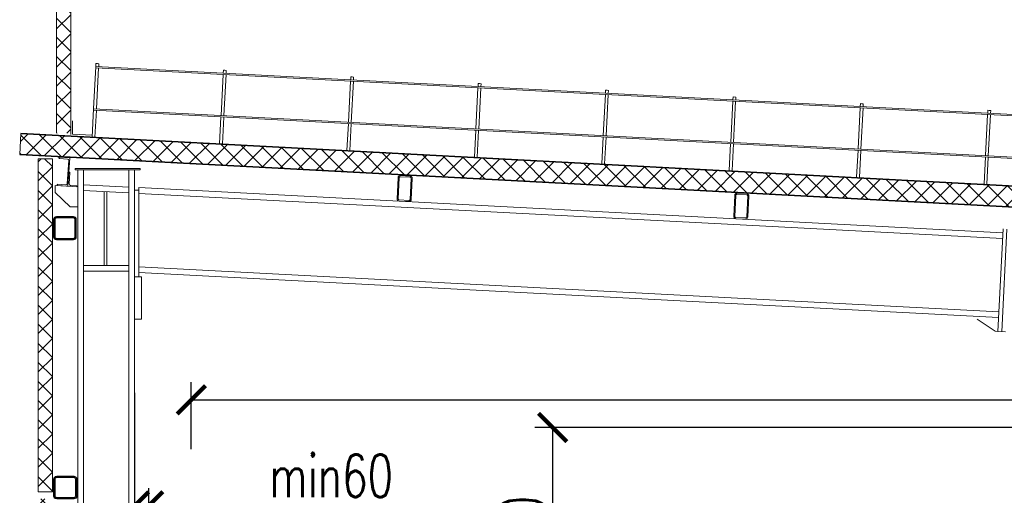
# Model space of a CAD drawing. Header units: millimetres. Extents: x 452087 to 582075, y 10891 to 81641.
# Tile 287 of 311: x 540471 to 547416, y 67161 to 70518. Entities that reach past the tile are written whole.
import ezdxf

# ---------------------------------------------------------------- set-up
doc = ezdxf.new("R2010")
doc.units = ezdxf.units.MM
doc.layers.get('Defpoints').update_dxf_attribs({"color": 8})
doc.layers.add('ГТО-2_Оборудование_018', color=7, linetype='Continuous', lineweight=18, true_color=0x6b6b6b)
doc.layers.add('ОЗиМ Размеры', color=2, linetype='Continuous', lineweight=35)
doc.layers.add('ОЗИМ_Размеры', color=7, linetype='Continuous')
doc.layers.add('ОСК_металл', color=2, linetype='Continuous')
doc.styles.add('RomanS', font='romans.shx', dxfattribs={"width": 0.7})
doc.dimstyles.new('M200', dxfattribs={"dimscale": 200, "dimtxt": 3, "dimasz": 2, "dimexe": 1.25, "dimexo": 0.625, "dimtad": 3, "dimtoh": 1, "dimdec": 0, "dimtxsty": 'RomanS', "dimblk": 'ARCHTICK', "dimblk1": 'OBLIQUE', "dimblk2": 'ARCHTICK', "dimcen": 3, "dimclrt": 2, "dimaunit": 1, "dimadec": 4, "dimazin": 0, "dimtfac": 1, "dimtdec": 0, "dimtmove": 0, "dimatfit": 3, "dimfxl": 1, "dimtfill": 1, "dimarcsym": 0})
pattern_1 = [(45, (-1270863.01, 829815.68), (-67.351921, 67.351921), []), (135, (-1270863.01, 829815.68), (-67.351921, -67.351921), [])]

# ---------------------------------------------------------------- blocks, each defined once
blk = doc.blocks.new('_ArchTick')
at = {"color": 0, "linetype": 'ByBlock', "const_width": 0.15}
blk.add_lwpolyline([(-0.5, -0.5), (0.5, 0.5)], dxfattribs=at)
blk = doc.blocks.new('*D687')
at = {"layer": 'Defpoints', "color": 0, "transparency": 16777216}
for p in [(554181.1, 67835.2, 0), (541681.2, 67423.1, 0), (554181.1, 67423.1, 0)]:
    blk.add_point(p, dxfattribs=at)
at = {"layer": 'ОЗиМ Размеры', "color": 0, "lineweight": -2, "transparency": 16777216}
for p, q in [((541681.2, 67485.6, 0), (541681.2, 67960.2, 0)), ((554181.1, 67485.6, 0), (554181.1, 67960.2, 0)), ((541681.2, 67835.2, 0), (554181.1, 67835.2, 0))]:
    blk.add_line(p, q, dxfattribs=at)
at = {"layer": 'ОЗиМ Размеры', "color": 0, "lineweight": -2, "transparency": 16777216, "xscale": 200, "yscale": 200, "zscale": 200, "rotation": 180}
blk.add_blockref('_ArchTick', (541681.2, 67835.2, 0), dxfattribs=at)
at = {"layer": 'ОЗиМ Размеры', "color": 0, "lineweight": -2, "transparency": 16777216, "xscale": 200, "yscale": 200, "zscale": 200}
blk.add_blockref('_ArchTick', (554181.1, 67835.2, 0), dxfattribs=at)
at = {"layer": 'ОЗиМ Размеры', "color": 2, "transparency": 16777216, "insert": (548049, 68047.7, 0), "char_height": 300, "attachment_point": 5, "style": 'RomanS', "bg_fill": 3, "box_fill_scale": 1.1, "bg_fill_color": 256, "bg_fill_true_color": 13158600, "bg_fill_transparency": 0}
blk.add_mtext('Lк=12500', dxfattribs=at)
blk = doc.blocks.new('_Oblique')
at = {"color": 0, "linetype": 'ByBlock', "lineweight": -2}
blk.add_line((-0.5, -0.5), (0.5, 0.5), dxfattribs=at)
blk = doc.blocks.new('*D689')
at = {"layer": 'Defpoints', "color": 0, "transparency": 16777216}
for p in [(544230.3, 67639.7, 0), (547587.9, 67639.7, 0), (541679.9, 64906.1, 0)]:
    blk.add_point(p, dxfattribs=at)
at = {"layer": 'ОЗиМ Размеры', "color": 0, "lineweight": -2, "transparency": 16777216}
for p, q in [((547525.4, 67639.7, 0), (544105.3, 67639.7, 0)), ((544230.3, 64906.1, 0), (544230.3, 67639.7, 0)), ((541742.4, 64906.1, 0), (544355.3, 64906.1, 0))]:
    blk.add_line(p, q, dxfattribs=at)
at = {"layer": 'ОЗиМ Размеры', "color": 0, "lineweight": -2, "transparency": 16777216, "xscale": 200, "yscale": 200, "zscale": 200}
for p, rotation in [((544230.3, 67639.7, 0), 90), ((544230.3, 64906.1, 0), 270)]:
    blk.add_blockref('_ArchTick', p, dxfattribs=dict(at, rotation=rotation))
at = {"layer": 'ОЗиМ Размеры', "color": 2, "transparency": 16777216, "insert": (544017.8, 66797, 0), "char_height": 300, "attachment_point": 5, "rotation": 90, "style": 'RomanS', "bg_fill": 3, "box_fill_scale": 1.1, "bg_fill_color": 256, "bg_fill_true_color": 13158600, "bg_fill_transparency": 0}
blk.add_mtext('2700', dxfattribs=at)
blk = doc.blocks.new('*D697')
at = {"layer": 'Defpoints', "color": 0, "transparency": 16777216}
for p in [(541280.3, 67947.3, 0), (541280.3, 67086.4, 0), (541381, 66086.1, 0)]:
    blk.add_point(p, dxfattribs=at)
at = {"layer": 'ОЗИМ_Размеры', "color": 0, "lineweight": -2, "transparency": 16777216}
for p, q in [((541280.3, 67884.8, 0), (541280.3, 66961.4, 0)), ((541381, 66148.6, 0), (541381, 67211.4, 0)), ((541280.3, 67086.4, 0), (541080.3, 67086.4, 0)), ((541280.3, 67086.4, 0), (541381, 67086.4, 0)), ((541381, 67086.4, 0), (543180.6, 67086.4, 0))]:
    blk.add_line(p, q, dxfattribs=at)
at = {"layer": 'ОЗИМ_Размеры', "color": 0, "lineweight": -2, "transparency": 16777216, "xscale": 200, "yscale": 200, "zscale": 200}
blk.add_blockref('_ArchTick', (541280.3, 67086.4, 0), dxfattribs=at)
at = {"layer": 'ОЗИМ_Размеры', "color": 0, "lineweight": -2, "transparency": 16777216, "xscale": 200, "yscale": 200, "zscale": 200, "rotation": 180}
blk.add_blockref('_ArchTick', (541381, 67086.4, 0), dxfattribs=at)
at = {"layer": 'ОЗИМ_Размеры', "color": 2, "transparency": 16777216, "insert": (542668.1, 67298.9, 0), "char_height": 300, "attachment_point": 5, "style": 'RomanS', "bg_fill": 3, "box_fill_scale": 1.1, "bg_fill_color": 256, "bg_fill_true_color": 13158600, "bg_fill_transparency": 0}
blk.add_mtext('min60', dxfattribs=at)
blk = doc.blocks.new('*U19')
at = {"color": 0, "linetype": 'ByBlock', "lineweight": -2}
for p, q in [((0, 200), (0, 0)), ((0, 200), (76, 200)), ((5.2, 181.5), (5.2, 18.5)), ((14.7, 191), (70.5, 191)), ((76, 200), (76, 196.5)), ((0, 0), (76, 0)), ((14.7, 9), (70.5, 9)), ((76, 0), (76, 3.5))]:
    blk.add_line(p, q, dxfattribs=at)
for centre, radius, start, end in [((14.7, 181.5), 9.5, 90, 180), ((70.5, 196.5), 5.5, 270, 0), ((14.7, 18.5), 9.5, 180, 270), ((70.5, 3.5), 5.5, 0, 90)]:
    blk.add_arc(centre, radius, start, end, dxfattribs=at)
blk = doc.blocks.new('*U20')
at = {"color": 0, "linetype": 'ByBlock', "lineweight": -2}
for p, q in [((-7, 17), (-7, 96.7)), ((0, 100), (-3.7, 100)), ((0, 0), (0, 100)), ((-63, 0), (-63, 3.7)), ((-63, 0), (0, 0)), ((-59.7, 7), (-17, 7))]:
    blk.add_line(p, q, dxfattribs=at)
for centre, radius, start, end in [((-3.7, 96.7), 3.3, 89.04503, 179.97781), ((-59.7, 3.7), 3.3, 90, 180), ((-17, 17), 10, 270, 0)]:
    blk.add_arc(centre, radius, start, end, dxfattribs=at)
blk = doc.blocks.new('*U47')
at = {"color": 2}
for points in [[(-34, -74), (34, -74, 0.414214), (50, -58), (50, 90, 0.414214), (34, 106), (-34, 106, 0.414214), (-50, 90), (-50, -58, 0.414214)], [(-34, -66), (34, -66, 0.414214), (42, -58), (42, 90, 0.414214), (34, 98), (-34, 98, 0.414214), (-42, 90), (-42, -58, 0.414214)]]:
    blk.add_lwpolyline(points, format="xyb", close=True, dxfattribs=at)
blk = doc.blocks.new('*U48')
at = {"color": 2}
for points in [[(-34, -74), (34, -74, 0.414214), (50, -58), (50, 90, 0.414214), (34, 106), (-34, 106, 0.414214), (-50, 90), (-50, -58, 0.414214)], [(-34, -66), (34, -66, 0.414214), (42, -58), (42, 90, 0.414214), (34, 98), (-34, 98, 0.414214), (-42, 90), (-42, -58, 0.414214)]]:
    blk.add_lwpolyline(points, format="xyb", close=True, dxfattribs=at)
blk = doc.blocks.new('MpMe_Профиль_160x160x8_Спереди(Сечение)_L_1000')
at = {"layer": 'ОСК_металл'}
for points in [[(-80, -60, 0.414214), (-60, -80), (60, -80, 0.414214), (80, -60), (80, 60, 0.414214), (60, 80), (-60, 80, 0.414214), (-80, 60)], [(-72, -60, 0.414214), (-60, -72), (60, -72, 0.414214), (72, -60), (72, 60, 0.414214), (60, 72), (-60, 72, 0.414214), (-72, 60)]]:
    blk.add_lwpolyline(points, format="xyb", close=True, dxfattribs=at)

msp = doc.modelspace()

# ---------------------------------------------------------------- hatches: boundary and pattern name
at = {"layer": 'ГТО-2_Оборудование_018'}
h = msp.add_hatch(dxfattribs=at)
h.set_pattern_fill('ANSI37', color=256, scale=30)
h.set_pattern_definition(pattern_1)
h.paths.add_polyline_path([(540831, 72062.3), (540731, 72057.1), (540731, 69833.3), (540731, 69820.1), (540731, 69715.7), (540831, 69715.7), (540831, 69833.3)])
h.paths.add_polyline_path([(541455.1, 70540.1), (541455.1, 71590.1)])
h = msp.add_hatch(dxfattribs=at)
h.set_pattern_fill('ANSI37', color=256, scale=30)
h.set_pattern_definition(pattern_1)
edge = h.paths.add_edge_path()
edge.add_line((550315.2, 69040.8), (550195, 69047.3))
edge.add_line((550195, 69047.3), (548538.1, 69135.8))
edge.add_arc((547903.4, 68834.3), 702.7, 25.40599, 40.25565)
edge.add_line((548439.7, 69288.4), (552679.1, 69056))
edge.add_line((552679.1, 69056), (552687.3, 68907.5))
edge.add_line((552687.3, 68907.5), (552327.3, 68927.2))
edge.add_line((552327.3, 68927.2), (552327.3, 68929.6))
edge.add_line((552327.3, 68929.6), (552207.2, 68936.3))
edge.add_line((552207.2, 68936.3), (550315.1, 69038.9))
edge.add_line((550315.1, 69038.9), (550315.2, 69040.8))
h.paths.add_polyline_path([(555693.7, 68908), (555685.9, 68758.4), (552687.3, 68907.5), (552679.1, 69056)])
edge = h.paths.add_edge_path()
edge.add_line((540470.6, 69565.8), (540478.8, 69715.3))
edge.add_line((540478.8, 69715.3), (548439.7, 69288.4))
edge.add_arc((547903.4, 68834.3), 702.7, 25.32409, 40.25565, ccw=False)
edge.add_line((548538.5, 69134.9), (548301.7, 69147.9))
edge.add_line((548301.7, 69147.9), (548301.9, 69151.3))
edge.add_line((548301.9, 69151.3), (548182.1, 69157.8))
edge.add_line((548182.1, 69157.8), (540470.6, 69565.8))
h = msp.add_hatch(dxfattribs=at)
h.set_pattern_fill('ANSI37', color=256, scale=30)
h.set_pattern_definition(pattern_1)
h.paths.add_polyline_path([(540701.2, 58735.8), (540601.2, 58735.8), (540601.2, 56971.1), (540701.2, 56971.1)])
h.paths.add_polyline_path([(540601.2, 64526.1), (540701.2, 64526.1), (540701.2, 66336.1), (540601.2, 66336.1)])
h.paths.add_polyline_path([(540700.7, 62036.1), (540600.7, 62036.1), (540601.2, 58735.8), (540701.2, 58735.8)])
h.paths.add_polyline_path([(540601.2, 67186.1), (540701.1, 67186.1), (540701, 69535.6), (540601.2, 69535.6)])
h.paths.add_polyline_path([(540701.1, 67136.1), (540601.2, 67136.1), (540601.2, 66336.1), (540701.2, 66336.1)])
h.paths.add_polyline_path([(540701.2, 64526.1), (540601.2, 64526.1), (540601.2, 62086.1), (540701.2, 62086.1)])

# ---------------------------------------------------------------- linework, layer by layer
for p, q in [((540731, 69715.7, 0), (540731, 72057.1, 0)), ((540831, 69707.7, 0), (540831, 72062.3, 0)), ((541007.8, 70187.9, 0), (540992.1, 69888.4, 0)), ((541007.2, 70178, 0), (555045.4, 69442.3, 0)), ((541008.8, 70207.9, 0), (541007.8, 70187.9, 0)), ((555045.4, 69452.3, 0), (541007.8, 70187.9, 0)), ((541018.8, 70207.4, 0), (541008.8, 70207.9, 0)), ((541012, 69887.3, 0), (541027.2, 70176.9, 0)), ((541028.8, 70206.9, 0), (541018.8, 70207.4, 0)), ((541027.7, 70186.9, 0), (541028.8, 70206.9, 0)), ((541907.6, 70160.8, 0), (541906.5, 70140.8, 0)), ((541917.6, 70160.3, 0), (541907.6, 70160.8, 0)), ((541927.6, 70159.8, 0), (541917.6, 70160.3, 0)), ((541926.5, 70139.8, 0), (541927.6, 70159.8, 0)), ((541906, 70130.9, 0), (541890.8, 69841.3, 0)), ((541910.8, 69840.2, 0), (541926, 70129.8, 0)), ((542804.8, 70083.8, 0), (542789.6, 69794.2, 0)), ((542806.3, 70113.7, 0), (542805.3, 70093.7, 0)), ((542816.3, 70113.2, 0), (542806.3, 70113.7, 0)), ((542809.6, 69793.1, 0), (542824.7, 70082.7, 0)), ((542826.3, 70112.7, 0), (542816.3, 70113.2, 0)), ((542825.3, 70092.7, 0), (542826.3, 70112.7, 0)), ((543703.5, 70036.7, 0), (543688.4, 69747.1, 0)), ((543705.1, 70066.6, 0), (543704.1, 70046.6, 0)), ((543715.1, 70066.1, 0), (543705.1, 70066.6, 0)), ((543708.3, 69746, 0), (543723.5, 70035.6, 0)), ((543725.1, 70065.6, 0), (543715.1, 70066.1, 0)), ((543724, 70045.6, 0), (543725.1, 70065.6, 0)), ((544603.9, 70019.5, 0), (544602.8, 69999.5, 0)), ((544613.9, 70019, 0), (544603.9, 70019.5, 0)), ((544623.9, 70018.5, 0), (544613.9, 70019, 0)), ((544622.8, 69998.5, 0), (544623.9, 70018.5, 0)), ((544602.3, 69989.6, 0), (544587.1, 69699.9, 0)), ((544607.1, 69698.9, 0), (544622.3, 69988.5, 0)), ((545501.1, 69942.4, 0), (545485.9, 69652.8, 0)), ((545502.6, 69972.4, 0), (545501.6, 69952.4, 0)), ((545522.6, 69971.4, 0), (545502.6, 69972.4, 0)), ((545521.6, 69951.4, 0), (545522.6, 69971.4, 0)), ((540992.1, 69888.4, 0), (540981.6, 69688.6, 0)), ((540991.5, 69878.4, 0), (555045.4, 69141.8, 0)), ((555045.4, 69151.9, 0), (540992.1, 69888.4, 0)), ((541001.6, 69687.6, 0), (541011.5, 69877.3, 0)), ((545505.9, 69651.8, 0), (545521, 69941.4, 0)), ((546399.8, 69895.3, 0), (546384.7, 69605.7, 0)), ((546401.4, 69925.3, 0), (546400.4, 69905.3, 0)), ((546411.4, 69924.8, 0), (546401.4, 69925.3, 0)), ((546404.6, 69604.7, 0), (546419.8, 69894.3, 0)), ((546421.4, 69924.3, 0), (546411.4, 69924.8, 0)), ((546420.3, 69904.3, 0), (546421.4, 69924.3, 0)), ((547300.2, 69878.2, 0), (547299.1, 69858.2, 0)), ((547310.2, 69877.7, 0), (547300.2, 69878.2, 0)), ((547320.2, 69877.2, 0), (547310.2, 69877.7, 0)), ((547319.1, 69857.2, 0), (547320.2, 69877.2, 0)), ((541890.3, 69831.3, 0), (541880.4, 69641.5, 0)), ((541900.3, 69640.5, 0), (541910.3, 69830.2, 0)), ((547298.6, 69848.2, 0), (547283.4, 69558.6, 0)), ((547303.4, 69557.6, 0), (547318.6, 69847.2, 0)), ((542789.1, 69784.2, 0), (542779.1, 69594.4, 0)), ((542799.1, 69593.4, 0), (542809, 69783.1, 0)), ((543687.8, 69737.1, 0), (543677.9, 69547.3, 0)), ((543697.9, 69546.3, 0), (543707.8, 69736, 0)), ((540470.6, 69565.8, 0), (540478.8, 69715.3, 0)), ((544586.6, 69690, 0), (544576.7, 69500.2, 0)), ((544596.6, 69499.2, 0), (544606.6, 69688.9, 0)), ((545485.4, 69642.9, 0), (545475.4, 69453.1, 0)), ((545495.4, 69452.1, 0), (545505.3, 69641.8, 0)), ((546384.1, 69595.8, 0), (546374.2, 69406, 0)), ((540601, 67186.1, 0), (540601.2, 69535.6, 0)), ((540701, 69535.6, 0), (540601.2, 69535.6, 0)), ((540701, 67186.1, 0), (540701, 69535.6, 0)), ((546394.2, 69405, 0), (546404.1, 69594.7, 0)), ((547282.9, 69548.7, 0), (547273, 69358.9, 0)), ((547292.9, 69357.9, 0), (547302.9, 69547.6, 0)), ((540881.2, 64076.1, 0), (540881.2, 69457.6, 0)), ((540921.4, 64076.1, 0), (540921.4, 69457.6, 0)), ((540720.5, 69348, 0), (540881.1, 69337.4, 0)), ((541241.4, 69336.5, 0), (540921.4, 69353.2, 0)), ((541310.7, 69315.1, 0), (541310.7, 69332.9, 0)), ((547406.3, 69014.5, 0), (541310.7, 69332.9, 0)), ((541241.4, 69295.5, 0), (540921.4, 69312.2, 0)), ((541065.5, 68784, 0), (541065.5, 69304.7, 0)), ((541085.5, 68784, 0), (541085.5, 69303.7, 0)), ((547404.2, 68973.7, 0), (541310.7, 69291.9, 0)), ((547407.7, 69041.7, 0), (547370.7, 68317.5, 0)), ((547434.6, 69040, 0), (547397.6, 68315.8, 0)), ((547377.8, 68455.9, 0), (541310.7, 68772.7, 0)), ((547375.7, 68415.9, 0), (541310.7, 68732.7, 0)), ((547350.7, 68318.5, 0), (547224.8, 68403.8, 0)), ((547370.7, 68317.5, 0), (547350.7, 68318.5, 0)), ((547424.6, 68314, 0), (547370.7, 68317.5, 0)), ((540701, 67186.1, 0), (540601, 67186.1, 0))]:
    msp.add_line(p, q, dxfattribs=at)
at = {"layer": 'ГТО-2_Оборудование_018', "lineweight": 35}
for p, q in [((555694, 68908, 0), (540478.8, 69715.3, 0)), ((555685.9, 68758.4, 0), (540470.6, 69565.8, 0))]:
    msp.add_line(p, q, dxfattribs=at)
at = {"layer": 'ГТО-2_Оборудование_018', "elevation": 0}
for points in [[(540842.8, 69803.5), (540842.8, 69709.4), (540982.3, 69702.5)], [(540720.5, 69348), (540720.5, 69298), (540827.3, 69198), (540880.6, 69198)], [(540921.4, 68784), (541241.4, 68784)], [(540921.4, 68743.9), (541241.4, 68743.9)]]:
    msp.add_lwpolyline(points, dxfattribs=at)
for points in [[(540861.2, 69467.6), (541321.2, 69467.6), (541321.2, 69457.6), (540861.2, 69457.6)], [(541281.4, 68703.2), (541310.7, 68703.2), (541310.7, 69315.1), (541281.4, 69315.1)], [(541281.4, 68703.2), (541330.3, 68703.2), (541330.3, 68403.4), (541281.4, 68403.4)]]:
    msp.add_lwpolyline(points, close=True, dxfattribs=at)

# ---------------------------------------------------------------- block references
at = {"layer": 'ГТО-2_Оборудование_018', "xscale": -1}
for name, p, rotation in [('*U19', (540810.5, 69342.2, 0), 356.3015993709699), ('*U20', (540810.5, 69342.2, 0), 356.301599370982), ('*U48', (543185.2, 69309.6, 0), 357.3320871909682), ('*U47', (545559.9, 69185.6, 0), 357.3320871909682)]:
    msp.add_blockref(name, p, dxfattribs=dict(at, rotation=rotation))
at = {"layer": 'ГТО-2_Оборудование_018'}
msp.add_blockref('MpMe_Профиль_160x160x8_Спереди(Сечение)_L_1000', (540789.3, 69046.3, 0), dxfattribs=at)
at = {"layer": 'ГТО-2_Оборудование_018', "xscale": -1}
msp.add_blockref('MpMe_Профиль_160x160x8_Спереди(Сечение)_L_1000', (540791.9, 67216.1, 0), dxfattribs=at)

# ---------------------------------------------------------------- dimensions: what is measured, and where the dimension line sits
at = {"layer": 'ОЗиМ Размеры', "color": 0}
dim = msp.add_linear_dim(base=(554181.1, 67835.2, 0), p1=(541681.2, 67423.1, 0), p2=(554181.1, 67423.1, 0), dimstyle='M200', override={"dimscale": 100, "dimpost": 'Lк=<>'}, dxfattribs=at)
dim.commit()
dim.dimension.update_dxf_attribs({"geometry": '*D687', "text_midpoint": (548049, 67835.2, 0), "dimtype": 160})

# ---------------------------------------------------------------- next in the draw order: dimensions: what is measured, and where the dimension line sits
dim = msp.add_linear_dim(base=(544230.3, 67639.7, 0), p1=(541679.9, 64906.1, 0), p2=(547587.9, 67639.7, 0), angle=90, text='2700', dimstyle='M200', override={"dimscale": 100}, dxfattribs=at)
dim.commit()
dim.dimension.update_dxf_attribs({"geometry": '*D689', "text_midpoint": (544230.3, 66797, 0), "dimtype": 160})

# ---------------------------------------------------------------- next in the draw order: dimensions: what is measured, and where the dimension line sits
at = {"layer": 'ОЗИМ_Размеры'}
dim = msp.add_linear_dim(base=(541280.3, 67086.4, 0), p1=(541381, 66086.1, 0), p2=(541280.3, 67947.3, 0), angle=180, text='min60', dimstyle='M200', override={"dimscale": 100}, dxfattribs=at)
dim.commit()
dim.dimension.update_dxf_attribs({"geometry": '*D697', "text_midpoint": (542668.1, 67086.4, 0), "dimtype": 160})

# ---------------------------------------------------------------- next in the draw order: linework, layer by layer
at = {"layer": 'ГТО-2_Оборудование_018'}
for p, q in [((541241.4, 64076.1, 0), (541241.4, 69457.6, 0)), ((541281.4, 64076.1, 0), (541281.4, 69457.6, 0))]:
    msp.add_line(p, q, dxfattribs=at)

doc.saveas('drawing.dxf')
